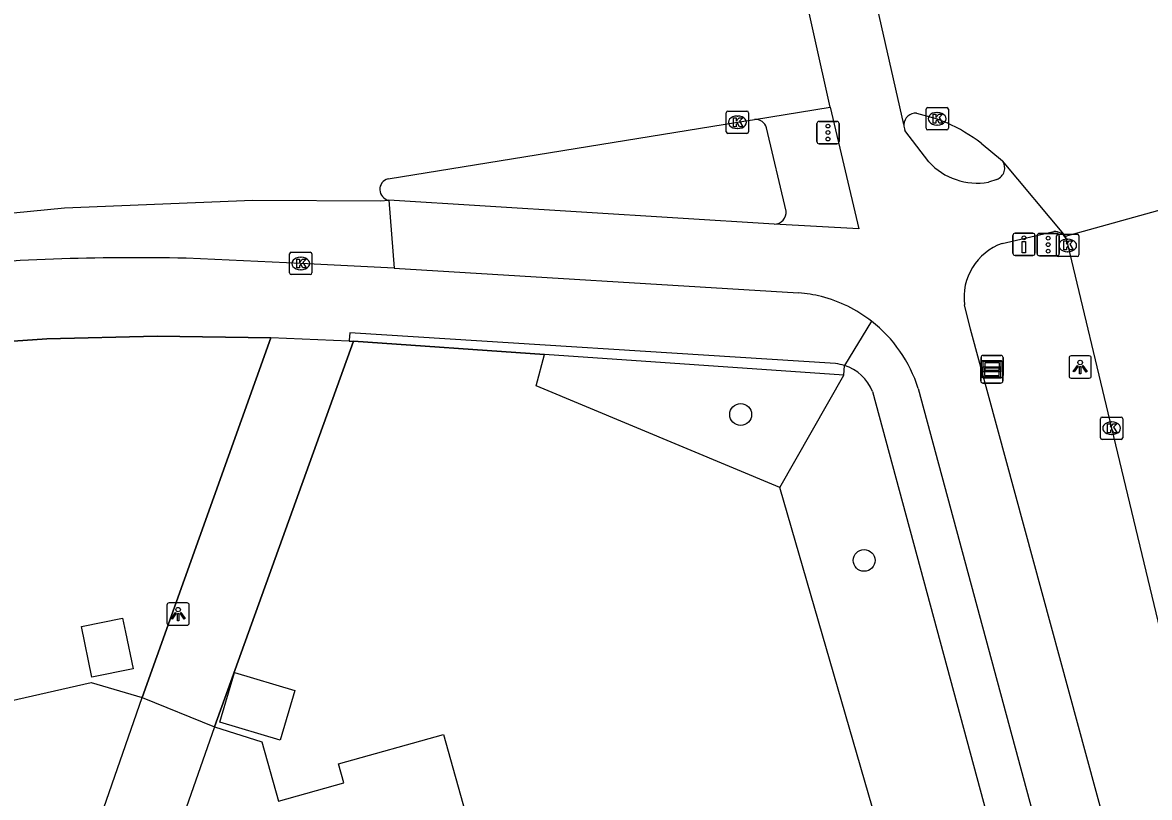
# Model space of a CAD drawing. Extents: x 158461 to 159795, y 387220 to 388672.
# Drawn here: x 159597.6 to 159648, y 388205.9 to 388240.6 of the extents above; entities that cross this region are included whole.
import ezdxf

# ---------------------------------------------------------------- set-up
doc = ezdxf.new("R2010")
doc.units = 0
for name, color, linetype in [('IMGEO_Berm_groen', 7, 'Continuous'), ('IMGEO_Boom', 7, 'Continuous'), ('IMGEO_Drukknoppaal', 7, 'Continuous'), ('IMGEO_Fietspad_gesloten', 7, 'Continuous'), ('IMGEO_Kolk', 7, 'Continuous'), ('IMGEO_Lichtpunt', 7, 'Continuous'), ('IMGEO_Muur', 7, 'Continuous'), ('IMGEO_Pand', 7, 'Continuous'), ('IMGEO_Rijbaan_lokaal_gesloten', 7, 'Continuous'), ('IMGEO_Rijbaan_regionaal_gesloten', 7, 'Continuous'), ('IMGEO_Verkeersregelinstallatiepaal', 7, 'Continuous'), ('IMGEO_Verklikker', 7, 'Continuous'), ('IMGEO_Voetpad_open', 7, 'Continuous')]:
    doc.layers.add(name, color=color, linetype=linetype)

msp = doc.modelspace()

# ---------------------------------------------------------------- linework, layer by layer
at = {"layer": 'IMGEO_Berm_groen'}
for points in [[(159620.956, 388225.734), (159612.409, 388226.324)], [(159631.488, 388219.772), (159620.582, 388224.325), (159620.956, 388225.734)], [(159634.356, 388224.809), (159620.956, 388225.734)], [(159634.356, 388224.809), (159634.385, 388225.24)], [(159631.488, 388219.772), (159634.356, 388224.809)], [(159636.003, 388192.949), (159638.98, 388193.787), (159638.058, 388197.062), (159631.488, 388219.772)]]:
    msp.add_lwpolyline(points, dxfattribs=at)
at = {"layer": 'IMGEO_Boom'}
for centre in [(159629.737, 388223.047), (159635.262, 388216.51)]:
    msp.add_circle(centre, 0.489, dxfattribs=at)
at = {"layer": 'IMGEO_Drukknoppaal'}
for p, q in [((159641.923, 388230.269), (159641.923, 388231.069)), ((159641.923, 388231.069), (159641.923, 388230.269)), ((159642.023, 388231.169), (159642.813, 388231.169)), ((159642.813, 388231.169), (159642.023, 388231.169)), ((159642.913, 388231.069), (159642.913, 388230.269)), ((159642.913, 388230.269), (159642.913, 388231.069)), ((159642.813, 388230.169), (159642.023, 388230.169)), ((159642.023, 388230.169), (159642.813, 388230.169))]:
    msp.add_line(p, q, dxfattribs=at)
msp.add_lwpolyline([(159642.493, 388230.794), (159642.493, 388230.294), (159642.343, 388230.294), (159642.343, 388230.794), (159642.493, 388230.794)], dxfattribs=at)
msp.add_circle((159642.418, 388230.959), 0.085, dxfattribs=at)
for centre, start, end in [((159642.023, 388231.069), 90, 180), ((159642.023, 388231.069), 90, 180), ((159642.813, 388231.069), 0, 90), ((159642.813, 388231.069), 360, 90), ((159642.023, 388230.269), 180, 270), ((159642.023, 388230.269), 180, 270), ((159642.813, 388230.269), 270, 0), ((159642.813, 388230.269), 270, 0)]:
    msp.add_arc(centre, 0.1, start, end, dxfattribs=at)
at = {"layer": 'IMGEO_Fietspad_gesloten'}
for points in [[(159633.742, 388236.817), (159635.02, 388231.356), (159631.243, 388231.572)], [(159638.163, 388234.359), (159637.089, 388235.774)], [(159641.201, 388233.58), (159640.83, 388233.456)], [(159631.243, 388231.572), (159613.981, 388232.644)], [(159641.446, 388230.712), (159643.755, 388231.251)], [(159614.225, 388229.6), (159632.332, 388228.497)], [(159658.763, 388157.822), (159658.488, 388158.911), (159640.031, 388226.875), (159639.758, 388227.953)], [(159637.683, 388224.215), (159644.254, 388199.877), (159649.95, 388178.792)]]:
    msp.add_lwpolyline(points, dxfattribs=at)
for centre, radius, start, end in [((159637.593, 388235.999), 0.552, 176.5941, 204.0547), ((159640.324, 388236.352), 2.94, 222.6858, 279.9038), ((159641.015, 388234.09), 0.543, 290.0099, 35.8819), ((159643.768, 388230.642), 0.609, 28.8711, 91.2564), ((159642.309, 388228.288), 2.573, 109.6044, 187.4777), ((159631.828, 388222.357), 6.161, 75.6726, 85.3117), ((159631.835, 388222.396), 6.121, 52.1117, 75.6411), ((159631.835, 388222.39), 6.126, 17.3352, 52.152)]:
    msp.add_arc(centre, radius, start, end, dxfattribs=at)
at = {"layer": 'IMGEO_Kolk'}
for p, q in [((159638.109, 388236.794), (159638.961, 388236.794)), ((159629.091, 388235.71), (159629.091, 388236.562)), ((159629.166, 388236.636), (159630.018, 388236.636)), ((159629.579, 388236.416), (159629.604, 388236.416)), ((159630.092, 388236.562), (159630.092, 388235.71)), ((159638.034, 388235.868), (159638.034, 388236.72)), ((159638.522, 388236.574), (159638.547, 388236.574)), ((159639.035, 388236.72), (159639.035, 388235.868)), ((159629.602, 388235.856), (159629.577, 388235.856)), ((159638.961, 388235.794), (159638.109, 388235.794)), ((159638.545, 388236.014), (159638.52, 388236.014)), ((159630.018, 388235.636), (159629.166, 388235.636)), ((159643.876, 388230.194), (159643.876, 388231.046)), ((159643.951, 388231.12), (159644.803, 388231.12)), ((159644.364, 388230.9), (159644.389, 388230.9)), ((159644.877, 388231.046), (159644.877, 388230.194)), ((159609.543, 388229.385), (159609.543, 388230.237)), ((159609.618, 388230.311), (159610.47, 388230.311)), ((159610.544, 388230.237), (159610.544, 388229.385)), ((159644.387, 388230.34), (159644.362, 388230.34)), ((159610.031, 388230.091), (159610.056, 388230.091)), ((159644.803, 388230.12), (159643.951, 388230.12)), ((159610.47, 388229.311), (159609.618, 388229.311)), ((159610.054, 388229.531), (159610.029, 388229.531)), ((159645.843, 388222.006), (159645.843, 388222.858)), ((159645.918, 388222.932), (159646.77, 388222.932)), ((159646.331, 388222.712), (159646.356, 388222.712)), ((159646.844, 388222.858), (159646.844, 388222.006)), ((159646.354, 388222.152), (159646.329, 388222.152)), ((159646.77, 388221.932), (159645.918, 388221.932))]:
    msp.add_line(p, q, dxfattribs=at)
for points in [[(159638.109, 388236.794), (159638.961, 388236.794)], [(159629.091, 388235.71), (159629.091, 388236.562)], [(159629.166, 388236.636), (159630.018, 388236.636)], [(159629.412, 388236.336), (159629.535, 388236.336), (159629.535, 388236.185), (159629.665, 388236.336), (159629.829, 388236.336), (159629.683, 388236.185), (159629.836, 388235.936), (159629.684, 388235.936), (159629.599, 388236.1), (159629.535, 388236.033), (159629.535, 388235.936), (159629.412, 388235.936), (159629.412, 388236.336)], [(159630.092, 388236.562), (159630.092, 388235.71)], [(159638.034, 388235.868), (159638.034, 388236.72)], [(159638.355, 388236.494), (159638.478, 388236.494), (159638.478, 388236.343), (159638.608, 388236.494), (159638.772, 388236.494), (159638.626, 388236.343), (159638.779, 388236.094), (159638.627, 388236.094), (159638.542, 388236.258), (159638.478, 388236.191), (159638.478, 388236.094), (159638.355, 388236.094), (159638.355, 388236.494)], [(159639.035, 388236.72), (159639.035, 388235.868)], [(159638.961, 388235.794), (159638.109, 388235.794)], [(159630.018, 388235.636), (159629.166, 388235.636)], [(159643.876, 388230.194), (159643.876, 388231.046)], [(159643.951, 388231.12), (159644.803, 388231.12)], [(159644.197, 388230.82), (159644.32, 388230.82), (159644.32, 388230.669), (159644.45, 388230.82), (159644.614, 388230.82), (159644.468, 388230.669), (159644.621, 388230.42), (159644.469, 388230.42), (159644.384, 388230.584), (159644.32, 388230.517), (159644.32, 388230.42), (159644.197, 388230.42), (159644.197, 388230.82)], [(159644.877, 388231.046), (159644.877, 388230.194)], [(159609.543, 388229.385), (159609.543, 388230.237)], [(159609.618, 388230.311), (159610.47, 388230.311)], [(159610.544, 388230.237), (159610.544, 388229.385)], [(159609.864, 388230.011), (159609.987, 388230.011), (159609.987, 388229.86), (159610.117, 388230.011), (159610.281, 388230.011), (159610.135, 388229.86), (159610.288, 388229.611), (159610.136, 388229.611), (159610.051, 388229.775), (159609.987, 388229.708), (159609.987, 388229.611), (159609.864, 388229.611), (159609.864, 388230.011)], [(159644.803, 388230.12), (159643.951, 388230.12)], [(159610.47, 388229.311), (159609.618, 388229.311)], [(159645.843, 388222.006), (159645.843, 388222.858)], [(159645.918, 388222.932), (159646.77, 388222.932)], [(159646.844, 388222.858), (159646.844, 388222.006)], [(159646.164, 388222.632), (159646.287, 388222.632), (159646.287, 388222.481), (159646.417, 388222.632), (159646.581, 388222.632), (159646.435, 388222.481), (159646.588, 388222.232), (159646.436, 388222.232), (159646.351, 388222.396), (159646.287, 388222.329), (159646.287, 388222.232), (159646.164, 388222.232), (159646.164, 388222.632)], [(159646.77, 388221.932), (159645.918, 388221.932)]]:
    msp.add_lwpolyline(points, dxfattribs=at)
for centre, start, end in [((159638.111, 388236.718), 91.552, 178.448), ((159638.111, 388236.718), 91.552, 178.448), ((159638.959, 388236.718), 1.552, 88.448), ((159638.959, 388236.718), 1.552, 88.448), ((159629.168, 388236.56), 91.552, 178.448), ((159629.168, 388236.56), 91.552, 178.448), ((159630.016, 388236.56), 1.552, 88.448), ((159630.016, 388236.56), 1.552, 88.448), ((159638.111, 388235.87), 181.552, 268.448), ((159638.111, 388235.87), 181.552, 268.448), ((159638.959, 388235.87), 271.552, 358.448), ((159638.959, 388235.87), 271.552, 358.448), ((159629.168, 388235.712), 181.552, 268.448), ((159629.168, 388235.712), 181.552, 268.448), ((159630.016, 388235.712), 271.552, 358.448), ((159630.016, 388235.712), 271.552, 358.448), ((159643.953, 388231.044), 91.552, 178.448), ((159643.953, 388231.044), 91.552, 178.448), ((159644.801, 388231.044), 1.552, 88.448), ((159644.801, 388231.044), 1.552, 88.448), ((159609.62, 388230.235), 91.552, 178.448), ((159609.62, 388230.235), 91.552, 178.448), ((159610.468, 388230.235), 1.552, 88.448), ((159610.468, 388230.235), 1.552, 88.448), ((159643.953, 388230.196), 181.552, 268.448), ((159643.953, 388230.196), 181.552, 268.448), ((159644.801, 388230.196), 271.552, 358.448), ((159644.801, 388230.196), 271.552, 358.448), ((159609.62, 388229.387), 181.552, 268.448), ((159609.62, 388229.387), 181.552, 268.448), ((159610.468, 388229.387), 271.552, 358.448), ((159610.468, 388229.387), 271.552, 358.448), ((159645.92, 388222.856), 91.552, 178.448), ((159645.92, 388222.856), 91.552, 178.448), ((159646.768, 388222.856), 1.552, 88.448), ((159646.768, 388222.856), 1.552, 88.448), ((159645.92, 388222.008), 181.552, 268.448), ((159645.92, 388222.008), 181.552, 268.448), ((159646.768, 388222.008), 271.552, 358.448), ((159646.768, 388222.008), 271.552, 358.448)]:
    msp.add_arc(centre, 0.0765, start, end, dxfattribs=at)
for centre, major_axis, ratio, start_param, end_param in [((159629.578, 388236.136), (-0.387, 0.002), 0.722429, 4.712389, 7.853982), ((159629.603, 388236.136), (-0.39, 0.002), 0.717154, 1.570796, 4.712389), ((159638.521, 388236.294), (-0.387, 0.002), 0.722429, 4.712389, 7.853982), ((159638.546, 388236.294), (-0.39, 0.002), 0.717154, 1.570796, 4.712389), ((159644.363, 388230.62), (-0.387, 0.002), 0.722429, 4.712389, 7.853982), ((159644.388, 388230.62), (-0.39, 0.002), 0.717154, 1.570796, 4.712389), ((159610.03, 388229.811), (-0.387, 0.002), 0.722429, 4.712389, 7.853982), ((159610.055, 388229.811), (-0.39, 0.002), 0.717154, 1.570796, 4.712389), ((159646.33, 388222.432), (-0.387, 0.002), 0.722429, 4.712389, 7.853982), ((159646.355, 388222.432), (-0.39, 0.002), 0.717154, 1.570796, 4.712389)]:
    msp.add_ellipse(centre, major_axis=major_axis, ratio=ratio, start_param=start_param, end_param=end_param, dxfattribs=at)
at = {"layer": 'IMGEO_Lichtpunt'}
for p, q in [((159645.339, 388225.672), (159644.531, 388225.672)), ((159645.339, 388225.672), (159644.531, 388225.672)), ((159644.437, 388225.577), (159644.437, 388224.77)), ((159644.437, 388225.577), (159644.437, 388224.77)), ((159645.433, 388224.77), (159645.433, 388225.577)), ((159645.433, 388224.77), (159645.433, 388225.577)), ((159644.531, 388224.676), (159645.339, 388224.676)), ((159644.531, 388224.676), (159645.339, 388224.676)), ((159604.955, 388214.605), (159604.147, 388214.605)), ((159604.955, 388214.605), (159604.147, 388214.605)), ((159604.053, 388214.51), (159604.053, 388213.703)), ((159604.053, 388214.51), (159604.053, 388213.703)), ((159605.049, 388213.703), (159605.049, 388214.51)), ((159605.049, 388213.703), (159605.049, 388214.51)), ((159604.147, 388213.609), (159604.955, 388213.609)), ((159604.147, 388213.609), (159604.955, 388213.609))]:
    msp.add_line(p, q, dxfattribs=at)
for points in [[(159644.811, 388225.241), (159644.85, 388225.213), (159644.662, 388224.951), (159644.624, 388224.978), (159644.811, 388225.241)], [(159644.913, 388225.193), (159644.96, 388225.193), (159644.96, 388224.871), (159644.913, 388224.871), (159644.913, 388225.193)], [(159645.023, 388225.213), (159645.061, 388225.24), (159645.248, 388224.978), (159645.209, 388224.95), (159645.023, 388225.213)], [(159604.427, 388214.174), (159604.466, 388214.146), (159604.278, 388213.884), (159604.24, 388213.911), (159604.427, 388214.174)], [(159604.529, 388214.126), (159604.576, 388214.126), (159604.576, 388213.804), (159604.529, 388213.804), (159604.529, 388214.126)], [(159604.639, 388214.146), (159604.677, 388214.173), (159604.864, 388213.911), (159604.825, 388213.883), (159604.639, 388214.146)]]:
    msp.add_lwpolyline(points, dxfattribs=at)
for centre in [(159644.936, 388225.375), (159604.552, 388214.308)]:
    msp.add_circle(centre, 0.0994, dxfattribs=at)
for centre, start, end in [((159644.531, 388225.577), 90, 180), ((159644.531, 388225.577), 90, 180), ((159645.339, 388225.577), 0, 90), ((159645.339, 388225.577), 0, 90), ((159644.531, 388224.77), 180, 270), ((159644.531, 388224.77), 180, 270), ((159645.339, 388224.77), 270, 0), ((159645.339, 388224.77), 270, 360), ((159604.147, 388214.51), 90, 180), ((159604.147, 388214.51), 90, 180), ((159604.955, 388214.51), 0, 90), ((159604.955, 388214.51), 0, 90), ((159604.147, 388213.703), 180, 270), ((159604.147, 388213.703), 180, 270), ((159604.955, 388213.703), 270, 0), ((159604.955, 388213.703), 270, 360)]:
    msp.add_arc(centre, 0.0946, start, end, dxfattribs=at)
at = {"layer": 'IMGEO_Muur'}
for points in [[(159510.431, 388208.762), (159512.085, 388209.147), (159543.043, 388216.351), (159564.779, 388220.89), (159592.836, 388226.037), (159598.679, 388226.432), (159603.617, 388226.559), (159608.695, 388226.477)], [(159608.695, 388226.477), (159602.94, 388210.371)], [(159606.173, 388209.055), (159612.409, 388226.324)], [(159612.409, 388226.324), (159620.956, 388225.734)]]:
    msp.add_lwpolyline(points, dxfattribs=at)
at = {"layer": 'IMGEO_Pand'}
for points in [[(159600.224, 388213.549), (159602.066, 388213.93), (159602.197, 388213.297), (159602.536, 388211.655), (159600.695, 388211.274), (159600.224, 388213.549)], [(159587.845, 388212.601), (159590.558, 388213.219), (159591.017, 388211.202), (159596.534, 388212.458), (159597.044, 388210.219), (159600.663, 388211.044), (159602.94, 388210.371)], [(159609.123, 388208.462), (159606.413, 388209.263), (159607.07, 388211.486), (159609.78, 388210.685), (159609.123, 388208.462)], [(159600.845, 388204.354), (159602.94, 388210.371)], [(159606.173, 388209.055), (159604.078, 388203.038)], [(159606.173, 388209.055), (159608.302, 388208.384), (159609.047, 388205.722), (159611.974, 388206.541), (159611.732, 388207.404), (159616.429, 388208.719), (159617.513, 388204.871), (159615.965, 388204.435), (159617.503, 388198.974), (159618.214, 388196.452)]]:
    msp.add_lwpolyline(points, dxfattribs=at)
at = {"layer": 'IMGEO_Rijbaan_lokaal_gesloten'}
for points in [[(159633.742, 388236.817), (159632.367, 388242.992)], [(159630.353, 388236.264), (159633.742, 388236.817)], [(159613.948, 388233.599), (159629.592, 388236.136), (159630.353, 388236.264)], [(159484.963, 388206.479), (159484.418, 388208.582), (159509.617, 388214.383), (159564.503, 388226.641), (159573.934, 388228.475), (159584.111, 388230.334), (159589.56, 388231.33), (159599.467, 388232.306), (159607.893, 388232.649), (159613.608, 388232.616), (159613.981, 388232.644)], [(159613.981, 388232.644), (159614.225, 388229.6)], [(159614.225, 388229.6), (159610.044, 388229.811), (159604.908, 388230.044)]]:
    msp.add_lwpolyline(points, dxfattribs=at)
for centre, radius, start, end in [((159614.07, 388233.125), 0.489, 104.4931, 259.4651), ((159602.622, 388130.351), 99.72, 88.68626, 95.51271)]:
    msp.add_arc(centre, radius, start, end, dxfattribs=at)
at = {"layer": 'IMGEO_Rijbaan_regionaal_gesloten'}
for points in [[(159637.042, 388236.032), (159635.221, 388244.107)], [(159637.615, 388236.544), (159638.535, 388236.294), (159638.977, 388236.112)], [(159640.51, 388235.208), (159641.455, 388234.408)], [(159644.278, 388231.031), (159641.455, 388234.408)], [(159644.278, 388231.031), (159653.894, 388233.707)], [(159644.302, 388230.936), (159644.278, 388231.031)], [(159644.302, 388230.936), (159644.377, 388230.62), (159646.344, 388222.432), (159648.765, 388212.298), (159651.166, 388202.15), (159653.572, 388192.025), (159655.888, 388182.314), (159658.255, 388172.57), (159660.603, 388162.867), (159661.39, 388159.754), (159662.185, 388156.811), (159662.181, 388156.706)]]:
    msp.add_lwpolyline(points, dxfattribs=at)
for centre, radius, start, end in [((159637.588, 388235.998), 0.547, 87.1402, 176.4241), ((159634.746, 388227.185), 9.879, 54.3044, 64.6404)]:
    msp.add_arc(centre, radius, start, end, dxfattribs=at)
at = {"layer": 'IMGEO_Verkeersregelinstallatiepaal'}
for p, q in [((159633.15, 388235.276), (159633.15, 388236.076)), ((159633.15, 388236.076), (159633.15, 388235.276)), ((159633.25, 388236.176), (159634.04, 388236.176)), ((159634.04, 388236.176), (159633.25, 388236.176)), ((159634.14, 388236.076), (159634.14, 388235.276)), ((159634.14, 388235.276), (159634.14, 388236.076)), ((159634.04, 388235.176), (159633.25, 388235.176)), ((159633.25, 388235.176), (159634.04, 388235.176)), ((159643.008, 388230.255), (159643.008, 388231.055)), ((159643.008, 388231.055), (159643.008, 388230.255)), ((159643.108, 388231.155), (159643.898, 388231.155)), ((159643.898, 388231.155), (159643.108, 388231.155)), ((159643.998, 388231.055), (159643.998, 388230.255)), ((159643.998, 388230.255), (159643.998, 388231.055)), ((159643.898, 388230.155), (159643.108, 388230.155)), ((159643.108, 388230.155), (159643.898, 388230.155))]:
    msp.add_line(p, q, dxfattribs=at)
for centre in [(159633.645, 388235.966), (159633.645, 388235.676), (159633.645, 388235.386), (159643.503, 388230.945), (159643.503, 388230.655), (159643.503, 388230.365)]:
    msp.add_circle(centre, 0.085, dxfattribs=at)
for centre, start, end in [((159633.25, 388236.076), 90, 180), ((159633.25, 388236.076), 90, 180), ((159634.04, 388236.076), 0, 90), ((159634.04, 388236.076), 360, 90), ((159633.25, 388235.276), 180, 270), ((159633.25, 388235.276), 180, 270), ((159634.04, 388235.276), 270, 0), ((159634.04, 388235.276), 270, 0), ((159643.108, 388231.055), 90, 180), ((159643.108, 388231.055), 90, 180), ((159643.898, 388231.055), 0, 90), ((159643.898, 388231.055), 360, 90), ((159643.108, 388230.255), 180, 270), ((159643.108, 388230.255), 180, 270), ((159643.898, 388230.255), 270, 0), ((159643.898, 388230.255), 270, 0)]:
    msp.add_arc(centre, 0.1, start, end, dxfattribs=at)
at = {"layer": 'IMGEO_Verklikker'}
for p, q in [((159640.596, 388225.696), (159641.386, 388225.696)), ((159641.386, 388225.696), (159640.596, 388225.696)), ((159640.484, 388224.555), (159640.484, 388225.355)), ((159640.484, 388225.355), (159640.484, 388224.555)), ((159640.496, 388224.796), (159640.496, 388225.596)), ((159640.496, 388225.596), (159640.496, 388224.796)), ((159640.584, 388225.455), (159641.374, 388225.455)), ((159641.374, 388225.455), (159640.584, 388225.455)), ((159641.474, 388225.355), (159641.474, 388224.555)), ((159641.474, 388224.555), (159641.474, 388225.355)), ((159641.486, 388225.596), (159641.486, 388224.796)), ((159641.486, 388224.796), (159641.486, 388225.596)), ((159641.386, 388224.696), (159640.596, 388224.696)), ((159640.596, 388224.696), (159641.386, 388224.696)), ((159641.374, 388224.455), (159640.584, 388224.455)), ((159640.584, 388224.455), (159641.374, 388224.455))]:
    msp.add_line(p, q, dxfattribs=at)
for points in [[(159640.585, 388225.187), (159641.373, 388225.187), (159641.373, 388224.723), (159640.585, 388224.723), (159640.585, 388225.187)], [(159640.597, 388225.428), (159641.385, 388225.428), (159641.385, 388224.964), (159640.597, 388224.964), (159640.597, 388225.428)], [(159640.662, 388225.363), (159640.662, 388225.029), (159641.32, 388225.029), (159641.32, 388225.363), (159640.662, 388225.363)], [(159640.65, 388225.122), (159640.65, 388224.788), (159641.308, 388224.788), (159641.308, 388225.122), (159640.65, 388225.122)]]:
    msp.add_lwpolyline(points, dxfattribs=at)
for centre, start, end in [((159640.596, 388225.596), 90, 180), ((159640.596, 388225.596), 90, 180), ((159641.386, 388225.596), 0, 90), ((159641.386, 388225.596), 360, 90), ((159640.584, 388225.355), 90, 180), ((159640.584, 388225.355), 90, 180), ((159641.374, 388225.355), 0, 90), ((159641.374, 388225.355), 360, 90), ((159640.596, 388224.796), 180, 270), ((159640.596, 388224.796), 180, 270), ((159641.386, 388224.796), 270, 0), ((159641.386, 388224.796), 270, 0), ((159640.584, 388224.555), 180, 270), ((159640.584, 388224.555), 180, 270), ((159641.374, 388224.555), 270, 0), ((159641.374, 388224.555), 270, 0)]:
    msp.add_arc(centre, 0.1, start, end, dxfattribs=at)
at = {"layer": 'IMGEO_Voetpad_open'}
for points in [[(159631.772, 388232.157), (159630.888, 388235.886)], [(159635.594, 388227.227), (159634.385, 388225.24)], [(159633.982, 388225.324), (159612.234, 388226.709), (159612.21, 388226.376), (159612.208, 388226.338)], [(159608.695, 388226.477), (159603.617, 388226.559), (159598.679, 388226.432), (159592.836, 388226.037), (159564.779, 388220.89), (159543.043, 388216.351), (159512.085, 388209.147)], [(159602.94, 388210.371), (159608.695, 388226.477)], [(159612.409, 388226.324), (159606.173, 388209.055)], [(159612.208, 388226.338), (159608.695, 388226.477)], [(159612.208, 388226.338), (159612.409, 388226.324)], [(159635.636, 388224.071), (159642.447, 388198.888), (159641.04, 388198.532), (159641.777, 388195.686), (159643.213, 388196.057), (159647.811, 388179.043), (159645.494, 388174.828)], [(159602.94, 388210.371), (159606.173, 388209.055)]]:
    msp.add_lwpolyline(points, dxfattribs=at)
for centre, radius, start, end in [((159630.407, 388235.772), 0.494, 13.2713, 96.2431), ((159631.23, 388232.116), 0.544, 271.405, 4.3506), ((159633.801, 388223.449), 1.884, 71.9531, 84.4989), ((159633.784, 388223.343), 1.99, 21.464, 72.4174)]:
    msp.add_arc(centre, radius, start, end, dxfattribs=at)

doc.saveas('drawing.dxf')
